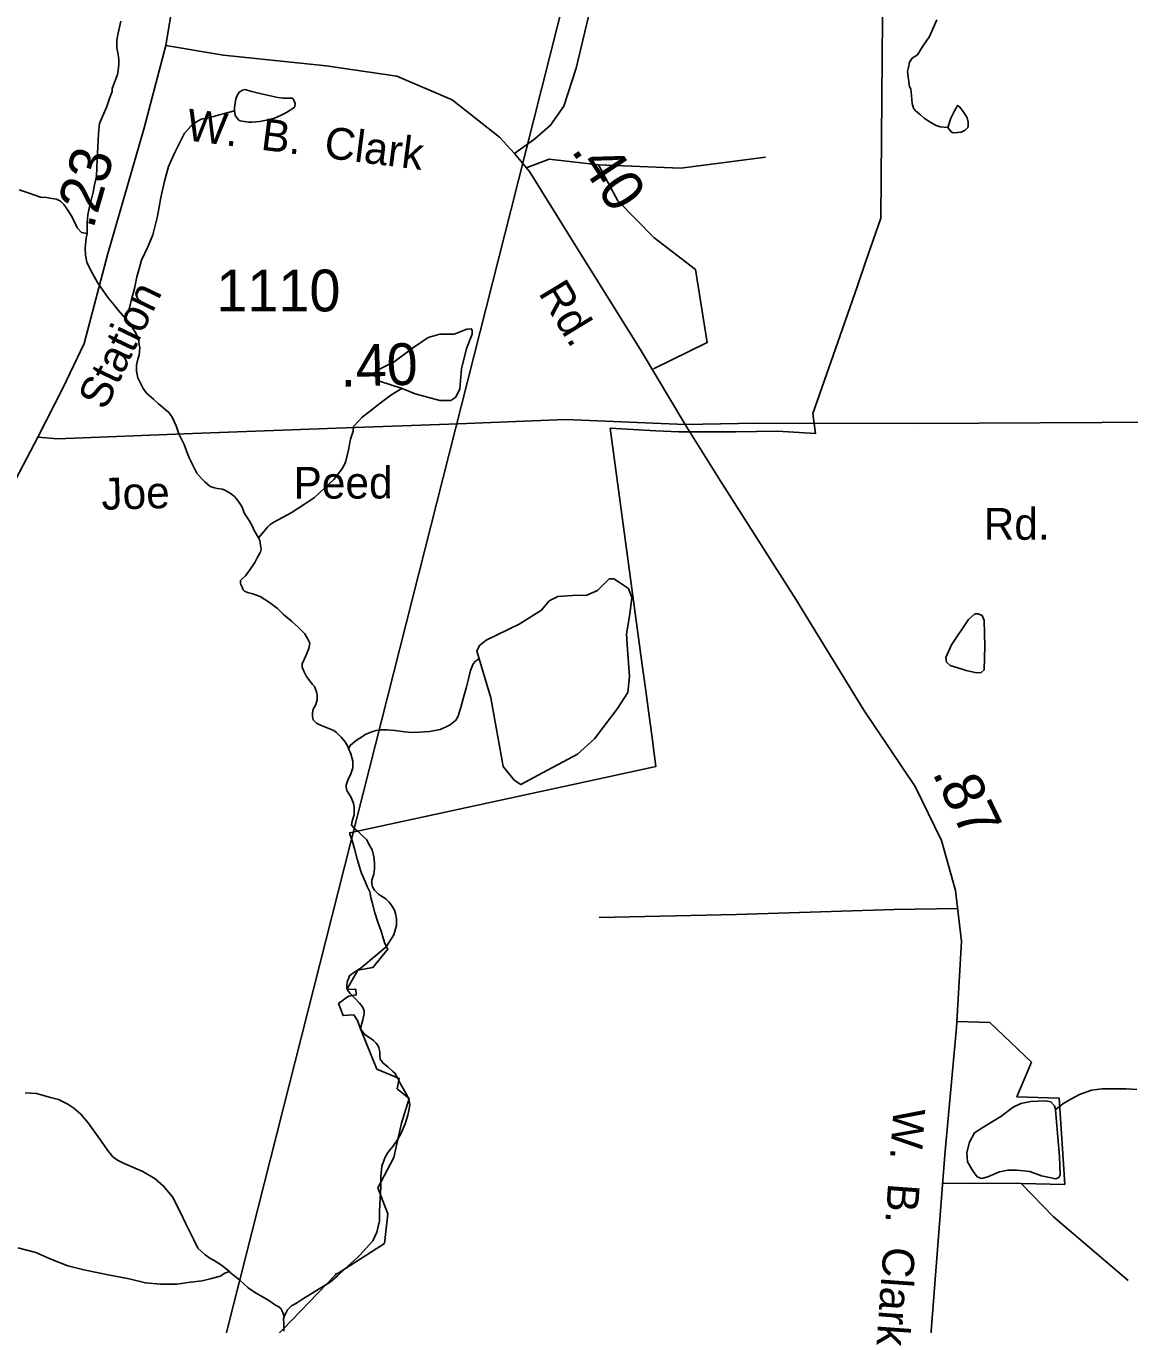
# Model space of a CAD drawing. Extents: x 2056842 to 2160602, y 826753 to 1016856.
# Drawn here: x 2080131 to 2083435, y 860868 to 864754 of the extents above; entities that cross this region are included whole.
import ezdxf

# ---------------------------------------------------------------- set-up
doc = ezdxf.new("R2010")
doc.units = 0
for name, color, linetype in [('Exist Boundary Political City Limit New', 7, 'Continuous'), ('Exist Hydrographic Creek Single Shore', 7, 'Continuous'), ('Exist Hydrographic Misc Water Feature', 7, 'Continuous'), ('Exist Road Non-System Type 51', 7, 'Continuous'), ('Exist Road Secondary Mileage Hundredths English Label', 7, 'Continuous'), ('Exist Road Secondary Type 51 Attributed', 7, 'Continuous'), ('Exist Road Secondary Type 51 Label', 7, 'Continuous'), ('Exist Road Secondary Type 51 Number Label', 7, 'Continuous'), ('Exist Utilities Electrical Transmission Line', 7, 'Continuous'), ('Map Preparation Boundary City Limit Buffer Line', 7, 'Continuous')]:
    doc.layers.add(name, color=color, linetype=linetype)

msp = doc.modelspace()

# ---------------------------------------------------------------- linework, layer by layer
at = {"layer": 'Exist Boundary Political City Limit New'}
msp.add_lwpolyline([(2082698.4, 865017.9), (2082691.8, 864178.5), (2082645.9, 864046.9), (2082621.2, 863976.5), (2082569.4, 863827.8), (2082487.9, 863594.5), (2082495.8, 863533.9), (2082381.6, 863540.9), (2082256.6, 863539.6), (2082157.2, 863538.8), (2082086.2, 863539.3), (2082017.2, 863542.2), (2081881, 863550.3), (2081976, 862848.8), (2081987.5, 862763.9), (2081997.6, 862688.7), (2082005.4, 862631.2), (2082014, 862568.4), (2082018.1, 862537.4), (2081940, 862520.6), (2081838.5, 862498.6), (2081101.1, 862339.1), (2081101.5, 862334.9), (2081107.9, 862316.1), (2081115, 862291.2), (2081122.9, 862260.4), (2081132.8, 862226.8), (2081136.5, 862218.2), (2081147.5, 862192.8), (2081153.6, 862178.6), (2081160.6, 862162.2), (2081164.4, 862145.7), (2081167.8, 862130.6), (2081176, 862099), (2081185.5, 862071.8), (2081194.6, 862044.9), (2081202.1, 862020.9), (2081206.5, 862007.7), (2081215.2, 861990.1), (2081170.2, 861935.9), (2081125.2, 861927.2), (2081092.6, 861869.8), (2081119.4, 861870.7), (2081120.4, 861853.4), (2081097.4, 861849.6), (2081067.6, 861827.6), (2081081.1, 861791.6), (2081112.8, 861793.5), (2081124.2, 861777.2), (2081132.9, 861752.2), (2081182.2, 861631.5), (2081249.4, 861603.8), (2081242.9, 861572.9), (2081279.1, 861543.6), (2081255.8, 861469.2), (2081240.1, 861398.7), (2081233, 861366.9), (2081185.1, 861275.8), (2081214.9, 861198), (2081204.6, 861109.6), (2081063.1, 861018.7), (2081061.6, 861019.3), (2081057.6, 861015.1), (2080876, 860825.7)], dxfattribs=at)
at = {"layer": 'Exist Hydrographic Creek Single Shore'}
for points in [[(2080128.9, 861560.2), (2080163, 861558.2), (2080204.8, 861546.6), (2080229, 861540.5), (2080257.1, 861526.5), (2080275.1, 861514.4), (2080295.2, 861496.8), (2080317.2, 861470.8), (2080337.3, 861443), (2080357.1, 861414.8), (2080375.4, 861388.8), (2080391.6, 861369), (2080405.7, 861359.1), (2080425.6, 861349.2), (2080453.5, 861337.3), (2080481.6, 861325.3), (2080517.9, 861303.5), (2080543.5, 861281.4), (2080569.8, 861249.4), (2080591.7, 861205.9), (2080610, 861167.9), (2080634.4, 861119.9), (2080646.1, 861095.8), (2080668.2, 861075.8), (2080682.4, 861066), (2080694.7, 861058.1), (2080716.6, 861044.1), (2080740.6, 861025.9)], [(2080106.4, 861096.1), (2080160.7, 861082.2), (2080206.2, 861062.7), (2080256.5, 861042.5), (2080304.6, 861030.7), (2080382.8, 861014.8), (2080440.8, 861003.2), (2080489, 860991.4), (2080534.5, 860987.3), (2080582.7, 860987.8), (2080624.3, 860993.6)], [(2080740.6, 861025.9), (2080744.3, 861022.1), (2080770.3, 861000.3), (2080796.6, 860976.5), (2080818.9, 860962.1), (2080834.7, 860952.4), (2080858.7, 860938.6), (2080879, 860924.6), (2080886.8, 860920.6), (2080894.6, 860914.6), (2080900.7, 860902.7), (2080905, 860890.7)]]:
    msp.add_lwpolyline(points, dxfattribs=at)
at = {"layer": 'Exist Hydrographic Misc Water Feature'}
for points in [[(2082777.4, 864571.9), (2082771, 864617.9), (2082773.9, 864630), (2082777.4, 864646.1), (2082785.4, 864657.9), (2082801.6, 864668), (2082817.4, 864694.1), (2082837.2, 864722.3), (2082859.2, 864772.1)], [(2080415.6, 864768.5), (2080407.4, 864732.4), (2080403.7, 864712.2), (2080403.5, 864688.3), (2080407.8, 864668.6), (2080409.8, 864652.4), (2080409.8, 864640.2), (2080407.4, 864620.4), (2080405.5, 864608.5), (2080396.5, 864584.7), (2080389.5, 864566.7), (2080389.5, 864558.5), (2080381.5, 864536.7), (2080373.8, 864512.7), (2080351.8, 864462.5), (2080348.1, 864432.5), (2080346.3, 864392.8), (2080344.4, 864354.4), (2080342.6, 864304.4), (2080336.4, 864278.5), (2080332.3, 864256.4), (2080320.6, 864208.7), (2080317, 864188.6), (2080314.9, 864164.5), (2080314.9, 864138.6), (2080314.7, 864132.5)], [(2080755.8, 864499.8), (2080757.8, 864485.7), (2080764, 864477.8), (2080769.9, 864471.7), (2080777.9, 864469.6), (2080785.7, 864468.1), (2080797.8, 864465.9), (2080808.1, 864466), (2080831.6, 864468), (2080861.6, 864474.1), (2080875.9, 864478.4), (2080893.8, 864486.2), (2080910, 864494.3), (2080919.8, 864500.1), (2080925.8, 864504.5), (2080931.9, 864508.4), (2080936, 864512.3), (2080937.6, 864522.1), (2080933.7, 864532.5), (2080931.9, 864536.4), (2080927.6, 864538.3), (2080921.7, 864538.3), (2080915.7, 864538.4), (2080901.6, 864538.1), (2080885.8, 864540.2), (2080867.3, 864544.2), (2080849.7, 864548.1), (2080823.4, 864554), (2080807.6, 864558.1), (2080793.7, 864561.8), (2080787.8, 864564), (2080779.8, 864561.9), (2080773.6, 864558), (2080769.7, 864555.7), (2080763.6, 864545.7), (2080759.7, 864535.8), (2080755.8, 864509.9), (2080755.8, 864499.8)], [(2082892, 864450.7), (2082869.6, 864452.4), (2082857.5, 864456.3), (2082845.9, 864462.1), (2082833.6, 864470.5), (2082821.7, 864478.4), (2082809.8, 864488.3), (2082795.6, 864500.2), (2082789.3, 864508.4), (2082785.6, 864521.9), (2082783.3, 864546.2), (2082781.1, 864566), (2082777.4, 864571.9)], [(2080755.8, 864499.8), (2080751.9, 864499.6), (2080726, 864491.8), (2080710, 864487.7), (2080694, 864483.6), (2080676, 864479.5), (2080655.7, 864475.6), (2080642.2, 864467.6), (2080626, 864455.4), (2080606.3, 864433.2), (2080594.2, 864409.1), (2080576.1, 864373.3), (2080558.5, 864333.3), (2080546.6, 864289.3), (2080534.7, 864241.2), (2080524.9, 864185), (2080510.9, 864129.2), (2080497.2, 864095.1), (2080477.5, 864053.1), (2080471.2, 864030.8), (2080463.6, 864002.8), (2080455.8, 863968.7), (2080447.6, 863935.1), (2080441.4, 863910.9), (2080433.8, 863888.8), (2080429.7, 863878.9)], [(2082892, 864450.7), (2082901.6, 864478.4), (2082911.7, 864500.4), (2082917.6, 864510.5), (2082921.5, 864516.4), (2082927.3, 864512.6), (2082935.5, 864502.5), (2082941.8, 864492.6), (2082949.6, 864478.8), (2082953.5, 864466.5), (2082953.5, 864458.8), (2082953.3, 864454.8), (2082951.9, 864450.5), (2082943.7, 864442.4), (2082931.6, 864436.5), (2082921.5, 864434.8), (2082909.6, 864434.6), (2082903.5, 864436.3), (2082892, 864450.7)], [(2080110.5, 864263.7), (2080140.8, 864253.8), (2080174.4, 864242.2), (2080192.9, 864240.3), (2080208.7, 864238.2), (2080222.8, 864236.1), (2080234.5, 864230.2), (2080244.8, 864220.2), (2080258.9, 864200.2), (2080266.7, 864186.5), (2080277, 864168.3)], [(2080277, 864168.3), (2080285, 864150.4), (2080297.1, 864136.4), (2080314.7, 864132.5)], [(2080314.7, 864132.5), (2080311.2, 864118.5), (2080309, 864090.4), (2080309.2, 864068.5), (2080313.3, 864046.7), (2080325.4, 864022.5), (2080345.2, 863986.6), (2080363.5, 863960.8), (2080377.6, 863940.8), (2080397.3, 863916.7), (2080407.8, 863903), (2080429.7, 863878.9)], [(2080429.7, 863878.9), (2080437.7, 863870.8), (2080448, 863853.1), (2080459.9, 863835), (2080468.3, 863817.1), (2080469.9, 863801), (2080472, 863790.9), (2080470.1, 863769), (2080466, 863757), (2080462.5, 863738.8), (2080462.5, 863721), (2080466.4, 863700.9), (2080482.2, 863668.9), (2080492.3, 863655.2), (2080512.8, 863637.1), (2080528.6, 863623.3), (2080558.7, 863597.3), (2080568.8, 863583.1), (2080580.6, 863557.4), (2080588.9, 863533.4), (2080604.8, 863501.4), (2080619, 863463.6), (2080627.4, 863447.7), (2080643.2, 863415.7), (2080659.4, 863397.7), (2080667.4, 863389.6), (2080683.4, 863375.9), (2080695.5, 863371.6), (2080705.3, 863369.7), (2080719.5, 863368), (2080729.3, 863363.6), (2080743.3, 863355.8), (2080755.4, 863345.9), (2080765.6, 863333.8), (2080777.5, 863316.1), (2080785.3, 863294.3), (2080799.8, 863274.2), (2080809.5, 863256.1), (2080813.4, 863246.2), (2080827.7, 863222.1)], [(2081257.5, 863668.9), (2081190.5, 863690.8), (2081176, 863705.3), (2081177.4, 863718.5), (2081190.5, 863726.4), (2081234, 863748.8), (2081289.3, 863789.7), (2081335.4, 863821.3), (2081371, 863831.9), (2081413.2, 863831.9), (2081451.4, 863846.4), (2081464.6, 863847.7), (2081467.2, 863843.8), (2081467.2, 863831.9), (2081450.1, 863788.4), (2081435.6, 863727.7), (2081430.3, 863668.4), (2081418.4, 863643.4), (2081404, 863632.8), (2081371, 863632.8), (2081297.2, 863652.6), (2081257.5, 863668.9)], [(2081257.5, 863668.9), (2081250.3, 863665.2), (2081224.3, 863649.3), (2081192.3, 863625.3), (2081158.7, 863599.2), (2081138.6, 863583.2), (2081126.7, 863571.2), (2081112.6, 863555), (2081110.7, 863541.2), (2081102.9, 863516.8), (2081096.8, 863484.9), (2081089, 863451.2), (2081085.1, 863441.1), (2081077.3, 863427), (2081053.1, 863396.9), (2081025, 863370.8), (2080995.3, 863342.8), (2080965.1, 863322.6), (2080925.5, 863296.5), (2080899.3, 863282.3), (2080873.7, 863268.3), (2080861.8, 863260.4), (2080855.6, 863254.4), (2080839.8, 863236.1), (2080827.7, 863222.1)], [(2080827.7, 863222.1), (2080831.8, 863214.2), (2080833.9, 863200.1), (2080836.1, 863188), (2080833.9, 863180.2), (2080831.8, 863176), (2080824, 863162.2), (2080816.3, 863148), (2080801.9, 863126.1), (2080788.4, 863108), (2080778.1, 863098.2), (2080774, 863094), (2080773.8, 863089.9), (2080774.2, 863084.1), (2080778.5, 863074.2), (2080782.2, 863065.9), (2080786.1, 863062.1), (2080794.5, 863058), (2080810.3, 863054.3), (2080822, 863050.1), (2080832.5, 863046.1), (2080860.3, 863028), (2080884.1, 863010.3), (2080902.6, 862992.5), (2080926.4, 862972.7), (2080946.7, 862954.5), (2080966.4, 862934.5), (2080974.8, 862920.7), (2080980.9, 862906.7), (2080978.7, 862890.8), (2080969, 862868.8), (2080958.6, 862844.8), (2080958.6, 862834.7), (2080963.1, 862822.6), (2080971.1, 862806.8), (2080989.1, 862782.6), (2080994.9, 862776.8), (2081001.2, 862760.8), (2081003.3, 862750.8), (2081003.1, 862736.6), (2080999.2, 862723), (2080991.2, 862708.8), (2080989.1, 862698.5), (2080989.3, 862686.7), (2080991.4, 862676.7), (2081001.2, 862666.7), (2081013.3, 862660.8), (2081033.4, 862652.9), (2081053.7, 862644.9), (2081061.7, 862638.8), (2081075.4, 862625), (2081087.5, 862611), (2081095.5, 862597.2), (2081097.4, 862591.3)], [(2081489, 862859.9), (2081481.7, 862882.7), (2081489.6, 862899.9), (2081509.4, 862915.7), (2081608.2, 862963.2), (2081675.4, 863005.3), (2081697.8, 863033), (2081724.1, 863046.2), (2081767.6, 863048.8), (2081811.1, 863050.2), (2081842.7, 863064.7), (2081878.2, 863098.9), (2081891.4, 863098.9), (2081905.9, 863089.7), (2081936.2, 863069.9), (2081945.4, 863043.6), (2081940.2, 862993.5), (2081929.6, 862934.2), (2081932.3, 862888), (2081938.9, 862806.3), (2081933.6, 862758.8), (2081903.3, 862711.4), (2081833.5, 862620.4), (2081783.4, 862574.3), (2081664.8, 862511), (2081613.4, 862483.3), (2081593.7, 862496.5), (2081560.7, 862537.4), (2081523.8, 862743), (2081489, 862859.9)], [(2082934.9, 862829.1), (2082898.8, 862840.1), (2082887.9, 862849.9), (2082886.3, 862863.5), (2082903.2, 862901.2), (2082954.5, 862977.6), (2082973, 862994), (2082982.9, 862994.5), (2082994.9, 862989.1), (2083000.9, 862974.3), (2083003, 862897.4), (2083001.4, 862826.4), (2082992.1, 862818.8), (2082978, 862818.2), (2082946.9, 862824.8), (2082934.9, 862829.1)], [(2081489, 862859.9), (2081487, 862858.4), (2081477.1, 862852.2), (2081470.6, 862844.3), (2081462.6, 862824.4), (2081456.8, 862800.1), (2081449.2, 862772), (2081441.3, 862744), (2081433.3, 862714), (2081425.1, 862686), (2081419.1, 862676), (2081401.3, 862662), (2081389.6, 862656.1), (2081371.5, 862647.9), (2081339.5, 862641.8), (2081309.4, 862639.9), (2081287.3, 862639.6), (2081265.5, 862641.6), (2081235.6, 862645.3), (2081213.4, 862647.5), (2081193.5, 862647.2), (2081179.6, 862645.3), (2081167.5, 862641.5), (2081147.4, 862633.2), (2081141.7, 862629.2), (2081119.7, 862615.1), (2081103.3, 862601.3), (2081097.4, 862591.3)], [(2081097.4, 862591.3), (2081103.7, 862575.3), (2081109.9, 862553.2), (2081109.9, 862532.9), (2081103.9, 862515.2), (2081095.7, 862496.9), (2081090.2, 862481.2), (2081090, 862475.1), (2081092, 862465.1), (2081103.9, 862447), (2081112.1, 862427.1), (2081114, 862415), (2081114.2, 862393.1), (2081108.2, 862373.3), (2081106.2, 862363), (2081114.4, 862351.3), (2081124.7, 862343.3), (2081140.4, 862329.1), (2081152.5, 862317.5), (2081158.5, 862305.2), (2081168.3, 862287.5), (2081172.6, 862267.4), (2081174.7, 862249.2), (2081174.7, 862231.4), (2081173, 862215.4), (2081168.7, 862203.4), (2081166.9, 862197.3), (2081166.9, 862187.1), (2081168.7, 862177.5), (2081174.7, 862167.2), (2081187.2, 862155.2), (2081192.9, 862151.5), (2081209.1, 862141.4), (2081219.4, 862131.6), (2081225.1, 862123.5), (2081235.2, 862107.3), (2081239.3, 862093.7), (2081241.1, 862081.7), (2081241.3, 862061.8), (2081233.1, 862033.8), (2081209.7, 861997.6), (2081179.4, 861971.4), (2081135.7, 861935.4), (2081106, 861915.2), (2081099.8, 861911.2), (2081097.8, 861905.1), (2081093.7, 861893.1), (2081091.8, 861881.2), (2081092, 861875), (2081095.9, 861865.2), (2081101.9, 861857.4), (2081116, 861843.4), (2081129.8, 861829.2), (2081135.7, 861821.4), (2081139.8, 861815.5), (2081144.1, 861805.5), (2081144.1, 861797.4), (2081139.8, 861779.4), (2081134.5, 861757.4), (2081134.3, 861751.4), (2081138, 861745.1), (2081144.3, 861737.3), (2081150.1, 861731.6), (2081164.4, 861723.3), (2081172.4, 861717.6), (2081180.4, 861709.5), (2081186.4, 861701.3), (2081188.2, 861695.3), (2081190.7, 861683.6), (2081190.7, 861673.5), (2081192.5, 861661.5), (2081200.7, 861649.7), (2081214.9, 861637.8), (2081228.6, 861625.6), (2081236.4, 861619.4), (2081242.4, 861609.6), (2081252.8, 861587.7), (2081260.6, 861573.6), (2081269, 861559.8), (2081277, 861544), (2081279.1, 861535.9), (2081280.7, 861525.9), (2081278.9, 861512), (2081275, 861493.9), (2081267.2, 861467.5), (2081255.3, 861439.7), (2081245.2, 861421.8), (2081229.6, 861399.7), (2081215.1, 861381.7), (2081207.3, 861367.4), (2081197.2, 861341.4), (2081193.8, 861309.5), (2081194, 861277.4), (2081192.1, 861245.6), (2081190.1, 861205.7), (2081190.1, 861177.7), (2081182.3, 861143.6), (2081170.2, 861117.5), (2081130.2, 861073.6), (2081124.4, 861067.1)], [(2083214.7, 861510.8), (2083216.6, 861512), (2083236.7, 861528), (2083260.7, 861541.8), (2083286.3, 861555.8), (2083322.4, 861568.2), (2083354.6, 861572.3), (2083404.4, 861572.4), (2083426.4, 861572.3), (2083458.3, 861570.7)], [(2083214.7, 861510.8), (2083211.2, 861521.7), (2083200.7, 861533.6), (2083184.2, 861536.9), (2083140.7, 861534.9), (2083111.1, 861529), (2083087.4, 861517.8), (2083051.1, 861490.1), (2082999.7, 861459.1), (2082972.1, 861440.6), (2082956.9, 861413), (2082949, 861382), (2082951, 861354.3), (2082966.8, 861327.3), (2082980, 861308.8), (2082993.2, 861304.2), (2083012.3, 861308.8), (2083047.2, 861324), (2083071.5, 861328.6), (2083098.6, 861329.2), (2083137.4, 861324.6), (2083172.3, 861312.1), (2083215.2, 861302.9), (2083224.4, 861306.8), (2083228.3, 861314.7), (2083226.3, 861370.1), (2083216.5, 861486.1), (2083214.7, 861510.8)], [(2081124.4, 861067.1), (2081086.5, 861033.2), (2081064.4, 861013), (2081042.4, 860993.2), (2081022.5, 860981.2), (2080988.7, 860960.7), (2080962.7, 860944.8), (2080941.1, 860930.7), (2080926.6, 860922.7), (2080914.9, 860910.7), (2080911, 860902.8), (2080905, 860890.7)], [(2080624.3, 860993.6), (2080658.6, 860997.8), (2080686.5, 861004.2), (2080712.9, 861011.9), (2080726.6, 861020.4), (2080740.6, 861025.9)], [(2080905, 860890.7), (2080902.8, 860884.9), (2080903.2, 860868.6), (2080903.4, 860846.7)]]:
    msp.add_lwpolyline(points, dxfattribs=at)
at = {"layer": 'Exist Road Non-System Type 51'}
msp.add_line((2082876.1, 861290.2), (2083111.4, 861288.6), dxfattribs=at)
for points in [[(2081594.1, 864372.7), (2081655.4, 864416.7), (2081702, 864457.3), (2081741.8, 864514.3), (2081779.3, 864627.5), (2081821.2, 864803.7), (2081844.9, 864907.4)], [(2081631.8, 864330.9), (2081698, 864355.3), (2081845.5, 864338.7)], [(2081845.5, 864338.7), (2082092.6, 864328.3), (2082346, 864361.6)], [(2081845.5, 864338.7), (2081903.6, 864230.6), (2082011.6, 864120.5), (2082136.2, 864024.8), (2082171.6, 863806.6), (2082011.1, 863728)], [(2082921.1, 862112.2), (2082731.3, 862109.6), (2082258.8, 862094), (2081847.5, 862085.7)], [(2083111.4, 861288.6), (2083242.2, 861286.5), (2083225.6, 861544.2), (2083098.9, 861548.4), (2083142.5, 861652.3), (2083017.9, 861770.8), (2082919.7, 861773.5)], [(2083111.4, 861288.6), (2083209, 861188.8), (2083432.3, 860998.6)]]:
    msp.add_lwpolyline(points, dxfattribs=at)
at = {"layer": 'Exist Road Secondary Type 51 Attributed'}
for points in [[(2080550.3, 864695.6), (2080584.8, 864906.8), (2080640.7, 865344.3), (2080663, 865547.1), (2080651.8, 865746.1), (2080611.6, 865942.8), (2080509.6, 866399.7), (2080383.7, 866963.9), (2080334.5, 867186), (2080272.7, 867443.2)], [(2080166.8, 863523.4), (2080241.7, 863669.6), (2080305.1, 863803.4), (2080375.9, 864068.8), (2080483.9, 864445), (2080550.3, 864695.6)], [(2082105.1, 863561.2), (2081974.1, 863782), (2081770.5, 864108.3), (2081639.7, 864318.2), (2081594.1, 864372.7), (2081549.3, 864421.1), (2081408.1, 864533.3), (2081241.9, 864604), (2081030.1, 864635.2), (2080722.7, 864666.3), (2080550.3, 864695.6)], [(2080166.8, 863523.4), (2080226, 863518.6), (2080629.5, 863534.3), (2081060.8, 863550.3), (2081425.6, 863563.6), (2081747.5, 863576.3), (2082105.1, 863561.2)], [(2082105.1, 863561.2), (2082316.8, 863564.8), (2082801.7, 863563.8), (2083537, 863567.9), (2083711.4, 863565.8), (2084078, 863527.4), (2084348, 863496.2), (2084474.7, 863475.4), (2084701.1, 863377.8), (2084873.5, 863251), (2085013.7, 863087.8), (2085337.7, 862632.7), (2085523.6, 862367.7), (2085725, 862091.2), (2085828.9, 861976.9), (2085968, 861862.6), (2086091.6, 861793), (2086243.2, 861738.9), (2086440.5, 861689.1), (2086600.5, 861664.1), (2086759.8, 861653.2)], [(2083204.4, 859259.1), (2083093.5, 859474.6), (2082967.9, 859793.6), (2082872.3, 860038.8), (2082822.5, 860269.5), (2082815.2, 860443.1), (2082829.8, 860692.5), (2082882.7, 861375.2), (2082918, 861755.6), (2082932.6, 862013.3), (2082914.9, 862166.1), (2082873.4, 862315.7), (2082794.5, 862477.8), (2082640.8, 862706.4), (2082438.3, 863035.9), (2082210.2, 863393.9), (2082105.1, 863561.2)], [(2078807.1, 860274), (2078874.1, 860449), (2078951.1, 860680), (2079123.5, 861162.2), (2079367.5, 861836.6), (2079519.1, 862256.5), (2079596, 862426.9), (2079852.5, 862920.5), (2080045.6, 863294.6), (2080166.8, 863523.4)]]:
    msp.add_lwpolyline(points, dxfattribs=at)
at = {"layer": 'Exist Utilities Electrical Transmission Line'}
msp.add_lwpolyline([(2079289.6, 845905.8), (2079948.4, 849305.4), (2079483.2, 855866.2), (2080101, 858353.8), (2081583.8, 864201.8), (2082616, 868304.1), (2080660.7, 871519), (2079505, 873046.5), (2077150, 875999.6), (2076168.7, 877076.1), (2079417.8, 882691.3), (2077477.1, 888146.6), (2075950.7, 892161.6), (2073748.3, 895216.6), (2070106.7, 900031.7)], dxfattribs=at)
at = {"layer": 'Map Preparation Boundary City Limit Buffer Line'}
msp.add_lwpolyline([(2082698.4, 865017.9), (2082691.8, 864178.5), (2082645.9, 864046.9), (2082621.2, 863976.5), (2082569.4, 863827.8), (2082487.9, 863594.5), (2082495.8, 863533.9), (2082381.6, 863540.9), (2082256.6, 863539.6), (2082157.2, 863538.8), (2082086.2, 863539.3), (2082017.2, 863542.2), (2081881, 863550.3), (2081976, 862848.8), (2081987.5, 862763.9), (2081997.6, 862688.7), (2082005.4, 862631.2), (2082014, 862568.4), (2082018.1, 862537.4), (2081940, 862520.6), (2081838.5, 862498.6), (2081101.1, 862339.1), (2081101.5, 862334.9), (2081107.9, 862316.1), (2081115, 862291.2), (2081122.9, 862260.4), (2081132.8, 862226.8), (2081136.5, 862218.2), (2081147.5, 862192.8), (2081153.6, 862178.6), (2081160.6, 862162.2), (2081164.4, 862145.7), (2081167.8, 862130.6), (2081176, 862099), (2081185.5, 862071.8), (2081194.6, 862044.9), (2081202.1, 862020.9), (2081206.5, 862007.7), (2081215.2, 861990.1), (2081170.2, 861935.9), (2081125.2, 861927.2), (2081092.6, 861869.8), (2081119.4, 861870.7), (2081120.4, 861853.4), (2081097.4, 861849.6), (2081067.6, 861827.6), (2081081.1, 861791.6), (2081112.8, 861793.5), (2081124.2, 861777.2), (2081132.9, 861752.2), (2081182.2, 861631.5), (2081249.4, 861603.8), (2081242.9, 861572.9), (2081279.1, 861543.6), (2081255.8, 861469.2), (2081240.1, 861398.7), (2081233, 861366.9), (2081185.1, 861275.8), (2081214.9, 861198), (2081204.6, 861109.6), (2081063.1, 861018.7), (2081061.6, 861019.3), (2081057.6, 861015.1), (2080876, 860825.7)], dxfattribs=at)

# ---------------------------------------------------------------- texts
at = {"layer": 'Exist Road Secondary Mileage Hundredths English Label'}
for s, rotation, p in [('.23', 73.9816, (2080332.3, 864143.6)), ('.40', 303.7024, (2081762, 864381.6)), ('.40', 1.621, (2081073.8, 863674.1)), ('.87', 295.9589, (2082844.1, 862518.6))]:
    msp.add_text(s, height=125, rotation=rotation, dxfattribs=at).set_placement(p)
at = {"layer": 'Exist Road Secondary Type 51 Label'}
for s, rotation, p in [('W.  B.  Clark', 352.8042, (2080608.2, 864412.3)), ('Rd.', 301.2258, (2081664.2, 863955.1)), ('Station', 64.275, (2080369, 863600.7)), ('Peed', 0.2131, (2080932.8, 863338.8)), ('Joe', 1.621, (2080358.3, 863305.6)), ('Rd.', 0.0244, (2082999.6, 863216.1)), ('W.  B.  Clark', 265.8618, (2082729.8, 861516.9))]:
    msp.add_text(s, height=95, rotation=rotation, dxfattribs=at).set_placement(p)
at = {"layer": 'Exist Road Secondary Type 51 Number Label'}
msp.add_text('1110', height=125, dxfattribs=at).set_placement((2080701.3, 863899.8))

doc.saveas('drawing.dxf')
